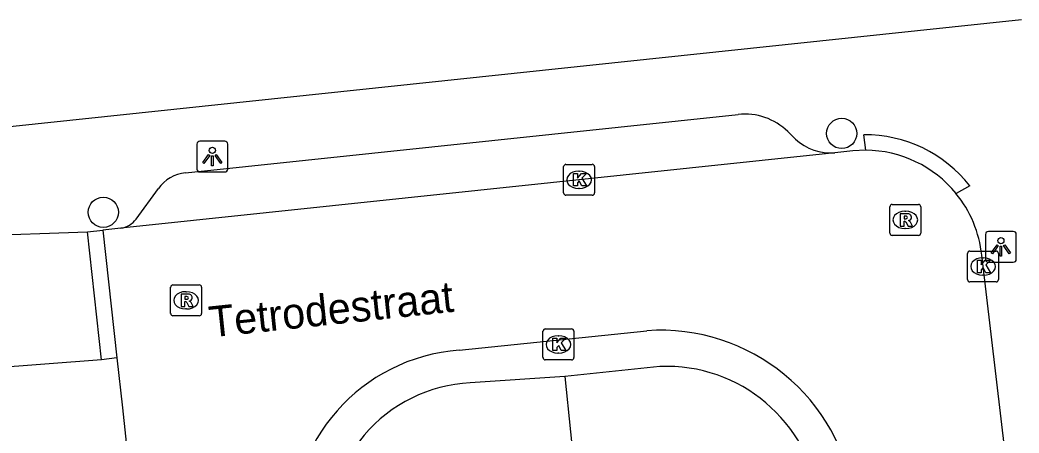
# Model space of a CAD drawing. Extents: x 160557 to 161245, y 385330 to 386505.
# Drawn here: x 160763.47 to 160795.83, y 386076.13 to 386089.5 of the extents above; entities that cross this region are included whole.
import ezdxf

# ---------------------------------------------------------------- set-up
doc = ezdxf.new("R2010")
doc.units = 0
for name, color, linetype in [('IMGEO_Boom', 7, 'Continuous'), ('IMGEO_Groenvoorziening', 7, 'Continuous'), ('IMGEO_Kolk', 7, 'Continuous'), ('IMGEO_Lichtpunt', 7, 'Continuous'), ('IMGEO_Openbare_ruimte_label', 7, 'Continuous'), ('IMGEO_Rijbaan_lokaal_open', 7, 'Continuous'), ('IMGEO_Rioolput', 7, 'Continuous'), ('IMGEO_Verkeerseiland_open', 7, 'Continuous'), ('IMGEO_Voetpad_open', 7, 'Continuous')]:
    doc.layers.add(name, color=color, linetype=linetype)

msp = doc.modelspace()

# ---------------------------------------------------------------- linework, layer by layer
at = {"layer": 'IMGEO_Boom'}
for centre in [(160790.09, 386085.831), (160766.17, 386083.279)]:
    msp.add_circle(centre, 0.489, dxfattribs=at)
at = {"layer": 'IMGEO_Groenvoorziening'}
msp.add_lwpolyline([(160781.119, 386077.959), (160782.218, 386067.218)], dxfattribs=at)
at = {"layer": 'IMGEO_Kolk'}
for p, q in [((160781.081, 386083.904), (160781.081, 386084.756)), ((160781.156, 386084.83), (160782.008, 386084.83)), ((160782.082, 386084.756), (160782.082, 386083.904)), ((160781.569, 386084.61), (160781.594, 386084.61)), ((160781.592, 386084.05), (160781.567, 386084.05)), ((160782.008, 386083.83), (160781.156, 386083.83)), ((160794.166, 386081.097), (160794.166, 386081.949)), ((160794.241, 386082.023), (160795.093, 386082.023)), ((160794.654, 386081.803), (160794.679, 386081.803)), ((160795.167, 386081.949), (160795.167, 386081.097)), ((160794.677, 386081.243), (160794.652, 386081.243)), ((160795.093, 386081.023), (160794.241, 386081.023)), ((160780.487, 386079.501), (160781.339, 386079.501)), ((160780.412, 386078.575), (160780.412, 386079.427)), ((160780.9, 386079.281), (160780.925, 386079.281)), ((160781.413, 386079.427), (160781.413, 386078.575)), ((160780.923, 386078.721), (160780.898, 386078.721)), ((160781.339, 386078.501), (160780.487, 386078.501))]:
    msp.add_line(p, q, dxfattribs=at)
for points in [[(160781.081, 386083.904), (160781.081, 386084.756)], [(160781.156, 386084.83), (160782.008, 386084.83)], [(160782.082, 386084.756), (160782.082, 386083.904)], [(160781.402, 386084.53), (160781.525, 386084.53), (160781.525, 386084.379), (160781.655, 386084.53), (160781.819, 386084.53), (160781.673, 386084.379), (160781.826, 386084.13), (160781.674, 386084.13), (160781.589, 386084.294), (160781.525, 386084.227), (160781.525, 386084.13), (160781.402, 386084.13), (160781.402, 386084.53)], [(160782.008, 386083.83), (160781.156, 386083.83)], [(160794.166, 386081.097), (160794.166, 386081.949)], [(160794.241, 386082.023), (160795.093, 386082.023)], [(160795.167, 386081.949), (160795.167, 386081.097)], [(160794.487, 386081.723), (160794.61, 386081.723), (160794.61, 386081.572), (160794.74, 386081.723), (160794.904, 386081.723), (160794.758, 386081.572), (160794.911, 386081.323), (160794.759, 386081.323), (160794.674, 386081.487), (160794.61, 386081.42), (160794.61, 386081.323), (160794.487, 386081.323), (160794.487, 386081.723)], [(160795.093, 386081.023), (160794.241, 386081.023)], [(160780.487, 386079.501), (160781.339, 386079.501)], [(160780.412, 386078.575), (160780.412, 386079.427)], [(160780.733, 386079.201), (160780.856, 386079.201), (160780.856, 386079.05), (160780.986, 386079.201), (160781.15, 386079.201), (160781.004, 386079.05), (160781.157, 386078.801), (160781.005, 386078.801), (160780.92, 386078.965), (160780.856, 386078.898), (160780.856, 386078.801), (160780.733, 386078.801), (160780.733, 386079.201)], [(160781.413, 386079.427), (160781.413, 386078.575)], [(160781.339, 386078.501), (160780.487, 386078.501)]]:
    msp.add_lwpolyline(points, dxfattribs=at)
for centre, start, end in [((160781.158, 386084.754), 91.552, 178.448), ((160781.158, 386084.754), 91.552, 178.448), ((160782.006, 386084.754), 1.552, 88.448), ((160782.006, 386084.754), 1.552, 88.448), ((160781.158, 386083.906), 181.552, 268.448), ((160781.158, 386083.906), 181.552, 268.448), ((160782.006, 386083.906), 271.552, 358.448), ((160782.006, 386083.906), 271.552, 358.448), ((160794.243, 386081.947), 91.552, 178.448), ((160794.243, 386081.947), 91.552, 178.448), ((160795.091, 386081.947), 1.552, 88.448), ((160795.091, 386081.947), 1.552, 88.448), ((160794.243, 386081.099), 181.552, 268.448), ((160794.243, 386081.099), 181.552, 268.448), ((160795.091, 386081.099), 271.552, 358.448), ((160795.091, 386081.099), 271.552, 358.448), ((160780.489, 386079.425), 91.552, 178.448), ((160780.489, 386079.425), 91.552, 178.448), ((160781.337, 386079.425), 1.552, 88.448), ((160781.337, 386079.425), 1.552, 88.448), ((160780.489, 386078.577), 181.552, 268.448), ((160780.489, 386078.577), 181.552, 268.448), ((160781.337, 386078.577), 271.552, 358.448), ((160781.337, 386078.577), 271.552, 358.448)]:
    msp.add_arc(centre, 0.0765, start, end, dxfattribs=at)
for centre, major_axis, ratio, start_param, end_param in [((160781.568, 386084.33), (-0.387, 0.002), 0.722429, 4.712389, 7.853982), ((160781.593, 386084.33), (-0.39, 0.002), 0.717154, 1.570796, 4.712389), ((160794.653, 386081.523), (-0.387, 0.002), 0.722429, 4.712389, 7.853982), ((160794.678, 386081.523), (-0.39, 0.002), 0.717154, 1.570796, 4.712389), ((160780.899, 386079.001), (-0.387, 0.002), 0.722429, 4.712389, 7.853982), ((160780.924, 386079.001), (-0.39, 0.002), 0.717154, 1.570796, 4.712389)]:
    msp.add_ellipse(centre, major_axis=major_axis, ratio=ratio, start_param=start_param, end_param=end_param, dxfattribs=at)
at = {"layer": 'IMGEO_Lichtpunt'}
for p, q in [((160769.203, 386085.485), (160769.203, 386084.678)), ((160769.203, 386085.485), (160769.203, 386084.678)), ((160770.105, 386085.58), (160769.297, 386085.58)), ((160770.105, 386085.58), (160769.297, 386085.58)), ((160770.199, 386084.678), (160770.199, 386085.485)), ((160770.199, 386084.678), (160770.199, 386085.485)), ((160769.297, 386084.584), (160770.105, 386084.584)), ((160769.297, 386084.584), (160770.105, 386084.584)), ((160794.746, 386082.563), (160794.746, 386081.756)), ((160794.746, 386082.563), (160794.746, 386081.756)), ((160795.648, 386082.658), (160794.84, 386082.658)), ((160795.648, 386082.658), (160794.84, 386082.658)), ((160795.742, 386081.756), (160795.742, 386082.563)), ((160795.742, 386081.756), (160795.742, 386082.563)), ((160794.84, 386081.662), (160795.648, 386081.662)), ((160794.84, 386081.662), (160795.648, 386081.662))]:
    msp.add_line(p, q, dxfattribs=at)
for points in [[(160769.577, 386085.149), (160769.616, 386085.121), (160769.428, 386084.859), (160769.39, 386084.886), (160769.577, 386085.149)], [(160769.679, 386085.101), (160769.726, 386085.101), (160769.726, 386084.779), (160769.679, 386084.779), (160769.679, 386085.101)], [(160769.789, 386085.121), (160769.827, 386085.148), (160770.014, 386084.886), (160769.975, 386084.858), (160769.789, 386085.121)], [(160795.12, 386082.227), (160795.159, 386082.199), (160794.971, 386081.937), (160794.933, 386081.964), (160795.12, 386082.227)], [(160795.222, 386082.179), (160795.269, 386082.179), (160795.269, 386081.857), (160795.222, 386081.857), (160795.222, 386082.179)], [(160795.332, 386082.199), (160795.37, 386082.226), (160795.557, 386081.964), (160795.518, 386081.936), (160795.332, 386082.199)]]:
    msp.add_lwpolyline(points, dxfattribs=at)
for centre in [(160769.702, 386085.283), (160795.245, 386082.361)]:
    msp.add_circle(centre, 0.0994, dxfattribs=at)
for centre, start, end in [((160769.297, 386085.485), 90, 180), ((160769.297, 386085.485), 90, 180), ((160770.105, 386085.485), 0, 90), ((160770.105, 386085.485), 0, 90), ((160769.297, 386084.678), 180, 270), ((160769.297, 386084.678), 180, 270), ((160770.105, 386084.678), 270, 0), ((160770.105, 386084.678), 270, 360), ((160794.84, 386082.563), 90, 180), ((160794.84, 386082.563), 90, 180), ((160795.648, 386082.563), 0, 90), ((160795.648, 386082.563), 0, 90), ((160794.84, 386081.756), 180, 270), ((160794.84, 386081.756), 180, 270), ((160795.648, 386081.756), 270, 0), ((160795.648, 386081.756), 270, 360)]:
    msp.add_arc(centre, 0.0946, start, end, dxfattribs=at)
at = {"layer": 'IMGEO_Rijbaan_lokaal_open'}
for points in [[(160789.868, 386085.202), (160766.741, 386082.763)], [(160790.865, 386085.285), (160790.452, 386085.264), (160789.868, 386085.202)], [(160766.741, 386082.763), (160766.152, 386082.701)], [(160766.152, 386082.701), (160766.611, 386078.562)], [(160797.087, 386061.062), (160794.627, 386081.886)], [(160777.695, 386078.814), (160783.773, 386079.445)], [(160766.611, 386078.562), (160766.791, 386076.943), (160766.961, 386075.32), (160767.112, 386073.774)]]:
    msp.add_lwpolyline(points, dxfattribs=at)
for centre, radius, start, end in [((160790.851, 386081.488), 3.797, 39.2605, 89.7915), ((160790.816, 386081.474), 3.833, 6.1722, 39.0959), ((160784.216, 386073.132), 6.328, 7.2986, 94.0122), ((160778.131, 386072.971), 5.859, 94.2678, 182.828)]:
    msp.add_arc(centre, radius, start, end, dxfattribs=at)
at = {"layer": 'IMGEO_Rioolput'}
for p, q in [((160791.649, 386082.605), (160791.649, 386083.457)), ((160791.724, 386083.531), (160792.576, 386083.531)), ((160792.65, 386083.457), (160792.65, 386082.605)), ((160792.137, 386083.311), (160792.162, 386083.311)), ((160792.16, 386082.751), (160792.135, 386082.751)), ((160792.576, 386082.531), (160791.724, 386082.531)), ((160768.351, 386080.002), (160768.351, 386080.854)), ((160768.426, 386080.928), (160769.278, 386080.928)), ((160769.352, 386080.854), (160769.352, 386080.002)), ((160768.839, 386080.708), (160768.864, 386080.708)), ((160768.862, 386080.148), (160768.837, 386080.148)), ((160769.278, 386079.928), (160768.426, 386079.928))]:
    msp.add_line(p, q, dxfattribs=at)
for points in [[(160791.649, 386082.605), (160791.649, 386083.457)], [(160791.724, 386083.531), (160792.576, 386083.531)], [(160792.65, 386083.457), (160792.65, 386082.605)], [(160792.238, 386083.229), (160791.986, 386083.231), (160791.986, 386082.831)], [(160792.164, 386083.15), (160792.11, 386083.15), (160792.11, 386083.069)], [(160792.11, 386083.069), (160792.162, 386083.069)], [(160791.986, 386082.831), (160792.11, 386082.831), (160792.11, 386082.993), (160792.121, 386082.993)], [(160792.168, 386082.964), (160792.239, 386082.831), (160792.379, 386082.831), (160792.314, 386082.957)], [(160792.576, 386082.531), (160791.724, 386082.531)], [(160768.351, 386080.002), (160768.351, 386080.854)], [(160768.426, 386080.928), (160769.278, 386080.928)], [(160769.352, 386080.854), (160769.352, 386080.002)], [(160768.94, 386080.626), (160768.688, 386080.628), (160768.688, 386080.228)], [(160768.866, 386080.547), (160768.812, 386080.547), (160768.812, 386080.466)], [(160768.812, 386080.466), (160768.864, 386080.466)], [(160768.688, 386080.228), (160768.812, 386080.228), (160768.812, 386080.39), (160768.823, 386080.39)], [(160768.87, 386080.361), (160768.941, 386080.228), (160769.081, 386080.228), (160769.016, 386080.354)], [(160769.278, 386079.928), (160768.426, 386079.928)]]:
    msp.add_lwpolyline(points, dxfattribs=at)
for centre, radius, start, end in [((160791.726, 386083.455), 0.0765, 91.552, 178.448), ((160791.726, 386083.455), 0.0765, 91.552, 178.448), ((160792.574, 386083.455), 0.0765, 1.552, 88.448), ((160792.574, 386083.455), 0.0765, 1.552, 88.448), ((160792.146, 386083.258), 0.19, 274.7715, 282.9687), ((160792.17, 386083.054), 0.0964, 77.0061, 93.1865), ((160792.184, 386083.111), 0.0378, 276.6634, 79.6772), ((160792.237, 386083.119), 0.109, 350.3612, 89.416), ((160792.235, 386083.119), 0.112, 277.5842, 350.9817), ((160792.12, 386082.94), 0.0533, 26.0293, 88.6989), ((160792.219, 386082.904), 0.108, 29.5134, 73.7905), ((160791.726, 386082.607), 0.0765, 181.552, 268.448), ((160791.726, 386082.607), 0.0765, 181.552, 268.448), ((160792.574, 386082.607), 0.0765, 271.552, 358.448), ((160792.574, 386082.607), 0.0765, 271.552, 358.448), ((160768.428, 386080.852), 0.0765, 91.552, 178.448), ((160768.428, 386080.852), 0.0765, 91.552, 178.448), ((160769.276, 386080.852), 0.0765, 1.552, 88.448), ((160769.276, 386080.852), 0.0765, 1.552, 88.448), ((160768.848, 386080.655), 0.19, 274.7715, 282.9687), ((160768.872, 386080.451), 0.0964, 77.0061, 93.1865), ((160768.886, 386080.508), 0.0378, 276.6634, 79.6772), ((160768.939, 386080.516), 0.109, 350.3612, 89.416), ((160768.937, 386080.516), 0.112, 277.5842, 350.9817), ((160768.822, 386080.337), 0.0533, 26.0293, 88.6989), ((160768.921, 386080.301), 0.108, 29.5134, 73.7905), ((160768.428, 386080.004), 0.0765, 181.552, 268.448), ((160768.428, 386080.004), 0.0765, 181.552, 268.448), ((160769.276, 386080.004), 0.0765, 271.552, 358.448), ((160769.276, 386080.004), 0.0765, 271.552, 358.448)]:
    msp.add_arc(centre, radius, start, end, dxfattribs=at)
for centre, major_axis, ratio, start_param, end_param in [((160792.136, 386083.031), (-0.387, 0.002), 0.722429, 4.712389, 7.853982), ((160792.161, 386083.031), (-0.39, 0.002), 0.717154, 1.570796, 4.712389), ((160768.838, 386080.428), (-0.387, 0.002), 0.722429, 4.712389, 7.853982), ((160768.863, 386080.428), (-0.39, 0.002), 0.717154, 1.570796, 4.712389)]:
    msp.add_ellipse(centre, major_axis=major_axis, ratio=ratio, start_param=start_param, end_param=end_param, dxfattribs=at)
at = {"layer": 'IMGEO_Verkeerseiland_open'}
for points in [[(160784.198, 386078.287), (160781.124, 386077.96), (160781.119, 386077.959)], [(160781.119, 386077.959), (160778.051, 386077.759)]]:
    msp.add_lwpolyline(points, dxfattribs=at)
for centre, radius, start, end in [((160784.402, 386073.29), 5.001, 7.3768, 92.3387), ((160778.292, 386072.96), 4.805, 92.8796, 186.7885)]:
    msp.add_arc(centre, radius, start, end, dxfattribs=at)
at = {"layer": 'IMGEO_Voetpad_open'}
for points in [[(160795.908, 386089.503), (160752.923, 386084.96)], [(160768.836, 386084.558), (160786.736, 386086.446)], [(160788.343, 386085.888), (160788.588, 386085.649)], [(160790.865, 386085.285), (160790.802, 386085.785)], [(160767.235, 386083.05), (160767.953, 386084.046)], [(160794.237, 386084.134), (160793.791, 386083.891)], [(160761.948, 386082.517), (160765.656, 386082.646)], [(160765.656, 386082.646), (160766.152, 386082.701)], [(160766.115, 386078.507), (160765.656, 386082.646)], [(160766.611, 386078.562), (160766.115, 386078.507)], [(160766.115, 386078.507), (160762.424, 386078.221)]]:
    msp.add_lwpolyline(points, dxfattribs=at)
for centre, radius, start, end in [((160786.948, 386084.464), 1.994, 45.5976, 96.1052), ((160789.74, 386086.891), 1.694, 227.1644, 274.3353), ((160790.85, 386081.485), 4.3, 38.0255, 90.6329), ((160768.968, 386083.312), 1.253, 96.0687, 144.1452), ((160766.596, 386083.581), 0.83, 280.0368, 320.2739)]:
    msp.add_arc(centre, radius, start, end, dxfattribs=at)

# ---------------------------------------------------------------- texts
at = {"layer": 'IMGEO_Openbare_ruimte_label'}
msp.add_text('Tetrodestraat', height=1, rotation=6.03, dxfattribs=at).set_placement((160769.645, 386079.227))

doc.saveas('drawing.dxf')
